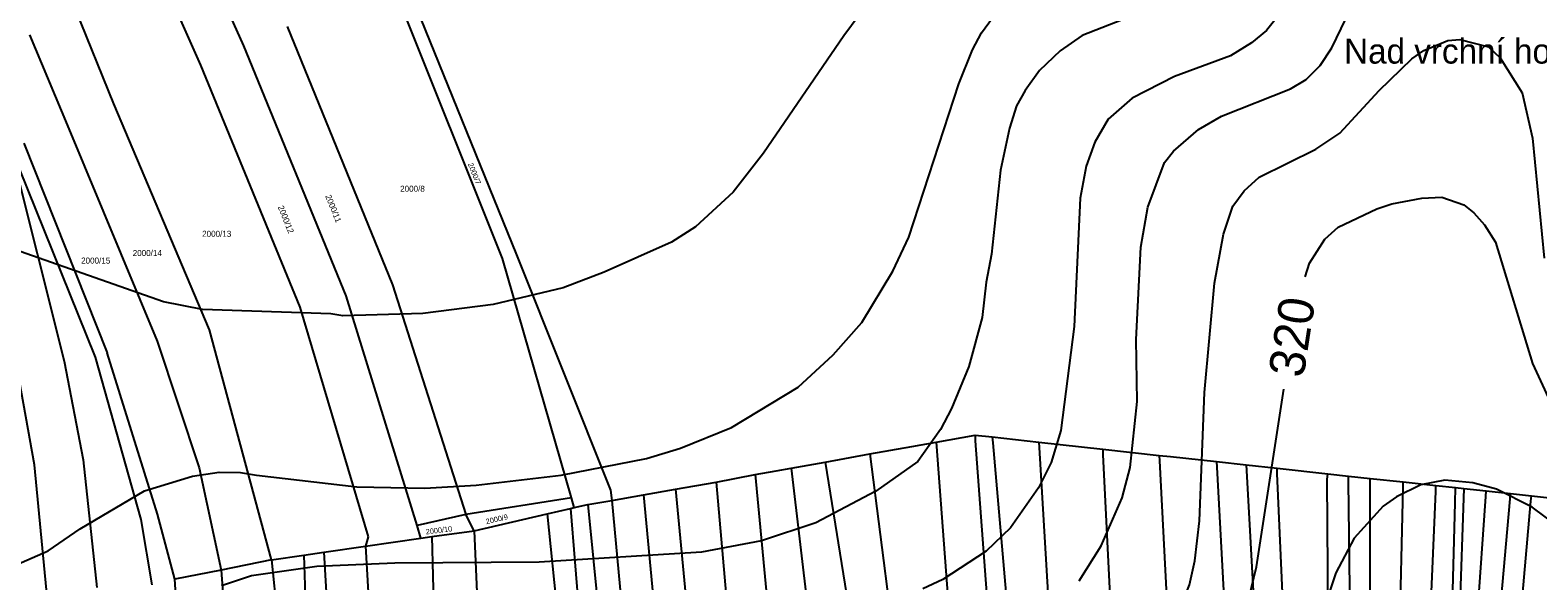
# Model space of a CAD drawing. Extents: x -555860 to -552701, y -1187050 to -1182291.
# Drawn here: x -554711.3 to -554286.6, y -1183944.9 to -1183789.7 of the extents above; entities that cross this region are included whole.
import ezdxf

# ---------------------------------------------------------------- set-up
doc = ezdxf.new("R2010")
doc.units = 0
for name, color, linetype in [('LEG_2b', 7, 'Continuous'), ('Level 40', 7, 'Continuous'), ('Level 41', 7, 'Continuous'), ('navrh_BV', 7, 'Continuous'), ('Parcelní čísla', 7, 'Continuous')]:
    doc.layers.add(name, color=color, linetype=linetype)

msp = doc.modelspace()

# ---------------------------------------------------------------- linework, layer by layer
at = {"layer": 'Level 40'}
for points in [[(-554719.72, -1183942.33), (-554706.18, -1183936.41), (-554697.15, -1183930.2), (-554679.08, -1183919.47), (-554665.54, -1183915.38), (-554657.99, -1183914.21), (-554651.99, -1183914.39), (-554647.47, -1183915.1), (-554619.25, -1183918.34), (-554600.06, -1183918.77), (-554585.66, -1183917.92), (-554561.67, -1183915.1), (-554537.69, -1183910.44), (-554528.09, -1183907.48), (-554513.7, -1183901.69), (-554494.93, -1183890.26), (-554485.05, -1183881.23), (-554477, -1183872.06), (-554468.26, -1183857.66), (-554463.74, -1183848.07), (-554449.63, -1183804.89), (-554445.82, -1183795.29), (-554443.28, -1183790.49), (-554437.07, -1183782.02)], [(-554352.08, -1183859.19), (-554350.85, -1183855.41), (-554346.61, -1183848.63), (-554342.8, -1183845.24), (-554331.94, -1183840.02), (-554327.7, -1183838.61), (-554319.24, -1183837.06), (-554313.59, -1183836.78), (-554307.38, -1183838.89), (-554304.56, -1183841.15), (-554301.6, -1183844.54), (-554298.49, -1183849.48), (-554288.05, -1183883.63), (-554280.85, -1183899.29), (-554236.4, -1183962.09), (-554215.09, -1183989.61), (-554203.8, -1184001.32), (-554193.36, -1184010.21), (-554176.98, -1184019.54), (-554154.17, -1184027.31), (-554142.27, -1184026.8)], [(-554371.59, -1183964.63), (-554365.81, -1183940.92), (-554358.13, -1183890.88)]]:
    msp.add_lwpolyline(points, dxfattribs=at)
at = {"layer": 'Level 41'}
for points in [[(-554471.22, -1183776.66), (-554482.08, -1183791.34), (-554504.66, -1183824.36), (-554513.27, -1183835.37), (-554523.85, -1183845.1), (-554530.63, -1183849.48), (-554549.54, -1183857.94), (-554561.11, -1183862.32), (-554580.87, -1183866.98), (-554600.62, -1183869.52), (-554623.2, -1183870.22), (-554626.59, -1183869.66), (-554662.71, -1183868.39), (-554673.72, -1183866.27), (-554719.44, -1183850.18), (-554731.3, -1183843.41), (-554734.82, -1183840.73), (-554739.34, -1183833.67), (-554743.57, -1183823.23), (-554745.97, -1183809.4), (-554747.67, -1183797.55), (-554748.04, -1183783.25)], [(-554382.89, -1183778.64), (-554414.91, -1183791.2), (-554421.12, -1183795.57), (-554426.91, -1183801.07), (-554431, -1183806.72), (-554433.4, -1183811.09), (-554435.38, -1183817.3), (-554437.92, -1183829.16), (-554440.45, -1183852.86), (-554442.01, -1183860.77), (-554443.14, -1183870.65), (-554446.81, -1183884.47), (-554451.74, -1183896.33), (-554454.85, -1183902.26), (-554461.26, -1183911.22), (-554473.05, -1183919.61), (-554489.99, -1183928.5), (-554505.23, -1183933.58), (-554522.16, -1183936.83), (-554567.88, -1183939.65), (-554608.53, -1183939.93), (-554630.54, -1183940.78), (-554648.88, -1183943.46), (-554657.35, -1183946.28)], [(-554357.62, -1183783.15), (-554362.98, -1183789.78), (-554367.22, -1183793.31), (-554373.14, -1183796.98), (-554388.95, -1183802.77), (-554400.8, -1183808.84), (-554407.57, -1183814.76), (-554411.39, -1183821.26), (-554413.78, -1183828.03), (-554415.48, -1183837.06), (-554417.17, -1183873.19), (-554420.98, -1183902.54), (-554423.66, -1183911.57), (-554427.19, -1183918.62), (-554435.09, -1183929.91), (-554442.01, -1183936.55), (-554454.14, -1183944.45), (-554459.79, -1183947.13)], [(-554344.64, -1183794.72), (-554338.15, -1183781.18)], [(-554392.19, -1183961.81), (-554388.24, -1183955.03), (-554384.71, -1183946), (-554383.16, -1183939.23), (-554381.89, -1183927.94), (-554380.48, -1183891.81), (-554377.66, -1183861.05), (-554375.12, -1183847.22), (-554372.44, -1183839.32), (-554369.3, -1183834.98), (-554365.1, -1183831.13), (-554349.15, -1183823.23), (-554342.38, -1183818.71), (-554331.23, -1183806.72), (-554322.06, -1183797.83), (-554318.67, -1183795.43), (-554311.9, -1183792.61), (-554308.51, -1183792.33), (-554300.47, -1183794.44), (-554297.22, -1183797.55), (-554291.01, -1183807.43), (-554288.05, -1183820.13), (-554284.8, -1183853.99)], [(-554415.76, -1183944.87), (-554409.55, -1183934.99), (-554403.62, -1183921.45), (-554401.37, -1183912.98), (-554399.39, -1183894.35), (-554399.67, -1183876.85), (-554398.4, -1183850.89), (-554396.43, -1183839.6), (-554391.77, -1183827.04), (-554389.23, -1183823.79), (-554382.18, -1183817.73), (-554375.68, -1183813.92), (-554356.21, -1183806.3), (-554351.83, -1183803.61), (-554347.88, -1183799.66), (-554344.64, -1183794.72)], [(-554277.18, -1183932.31), (-554288.19, -1183924.13), (-554298.21, -1183919.05), (-554304.84, -1183917.21), (-554312.74, -1183916.51), (-554319.52, -1183917.78), (-554326.43, -1183921.17), (-554330.1, -1183923.85), (-554338.29, -1183932.88), (-554343.51, -1183942.61), (-554353.95, -1183973.94)]]:
    msp.add_lwpolyline(points, dxfattribs=at)
at = {"layer": 'navrh_BV'}
for p, q in [((-554651.03, -1183794.13), (-554664.29, -1183764.61)), ((-554675.89, -1183771.13), (-554663.25, -1183799.6)), ((-554607.46, -1183771.13), (-554574.28, -1183852.99)), ((-554578.16, -1183854.1), (-554609.46, -1183775.96)), ((-554687.68, -1183810.44), (-554698.45, -1183783.83)), ((-554711.45, -1183791.01), (-554700.87, -1183816.39)), ((-554638.82, -1183788.65), (-554609.15, -1183861.46)), ((-554622.23, -1183864.59), (-554651.03, -1183794.13)), ((-554663.25, -1183799.6), (-554635.3, -1183867.72)), ((-554660.71, -1183874.11), (-554687.68, -1183810.44)), ((-554700.87, -1183816.39), (-554675.49, -1183877.36)), ((-554713.01, -1183821.53), (-554689.59, -1183880.62)), ((-554716.79, -1183822.69), (-554701.72, -1183883.01)), ((-554716.79, -1183822.69), (-554692.94, -1183881.82)), ((-554558.8, -1183921.52), (-554578.16, -1183854.1)), ((-554574.28, -1183852.99), (-554547.74, -1183919.35)), ((-554602.27, -1183929.31), (-554622.23, -1183864.59)), ((-554609.15, -1183861.46), (-554588.52, -1183926.15)), ((-554635.3, -1183867.72), (-554616.03, -1183932.46)), ((-554675.49, -1183877.36), (-554663.67, -1183913.04)), ((-554643.31, -1183938.91), (-554660.71, -1183874.11)), ((-554675.35, -1183926.05), (-554689.59, -1183880.62)), ((-554710, -1183912.23), (-554714.95, -1183884.98)), ((-554701.72, -1183883.01), (-554696.35, -1183910.74)), ((-554692.94, -1183881.82), (-554680.11, -1183927.61)), ((-554474.72, -1183909.1), (-554462.94, -1183907.03)), ((-554462.94, -1183907.03), (-554456.08, -1183905.8)), ((-554456.08, -1183905.8), (-554445.09, -1183903.79)), ((-554456.08, -1183905.8), (-554451.66, -1183963.81)), ((-554445.09, -1183903.79), (-554445.05, -1183905.4)), ((-554445.09, -1183903.79), (-554440.27, -1183904.32)), ((-554445.05, -1183905.4), (-554440.73, -1183963.51)), ((-554440.27, -1183904.32), (-554440.13, -1183905.96)), ((-554440.27, -1183904.32), (-554427.11, -1183905.78)), ((-554440.13, -1183905.96), (-554435.1, -1183963.35)), ((-554427.11, -1183905.78), (-554409.15, -1183907.76)), ((-554427.11, -1183905.78), (-554427.02, -1183907.33)), ((-554696.35, -1183910.74), (-554692.44, -1183946.73)), ((-554487.31, -1183911.39), (-554474.72, -1183909.1)), ((-554474.72, -1183909.1), (-554467.68, -1183964.25)), ((-554427.02, -1183907.33), (-554423.75, -1183963.05)), ((-554409.15, -1183907.76), (-554409.08, -1183909.31)), ((-554409.15, -1183907.76), (-554393.26, -1183909.52)), ((-554409.08, -1183909.31), (-554406.47, -1183962.7)), ((-554393.26, -1183909.52), (-554393.18, -1183911.03)), ((-554393.26, -1183909.52), (-554390.02, -1183909.88)), ((-554393.18, -1183911.03), (-554390.47, -1183962.1)), ((-554390.02, -1183909.88), (-554377.07, -1183911.29)), ((-554377.07, -1183911.29), (-554376.99, -1183912.83)), ((-554377.07, -1183911.29), (-554368.75, -1183912.19)), ((-554706.69, -1183947.38), (-554710, -1183912.23)), ((-554663.67, -1183913.04), (-554657.47, -1183941.89)), ((-554518.06, -1183917.02), (-554507, -1183914.94)), ((-554507, -1183914.94), (-554501.09, -1183913.88)), ((-554507, -1183914.94), (-554502.23, -1183965.1)), ((-554501.09, -1183913.88), (-554496.87, -1183913.11)), ((-554496.87, -1183913.11), (-554487.31, -1183911.39)), ((-554496.87, -1183913.11), (-554490.76, -1183964.78)), ((-554487.31, -1183911.39), (-554478.78, -1183964.5)), ((-554376.99, -1183912.83), (-554374.31, -1183961.87)), ((-554368.75, -1183912.19), (-554360.02, -1183913.14)), ((-554368.75, -1183912.19), (-554368.66, -1183913.74)), ((-554368.66, -1183913.74), (-554365.96, -1183961.75)), ((-554359.96, -1183914.66), (-554360.02, -1183913.14)), ((-554360.02, -1183913.14), (-554345.73, -1183914.7)), ((-554357.96, -1183961.4), (-554359.96, -1183914.66)), ((-554345.91, -1183916.28), (-554345.73, -1183914.7)), ((-554345.73, -1183914.7), (-554339.9, -1183915.33)), ((-554339.88, -1183916.85), (-554339.9, -1183915.33)), ((-554339.9, -1183915.33), (-554333.8, -1183916)), ((-554547.74, -1183919.35), (-554547.43, -1183922.24)), ((-554538.49, -1183920.66), (-554529.47, -1183919.07)), ((-554529.47, -1183919.07), (-554518.06, -1183917.02)), ((-554529.47, -1183919.07), (-554525.04, -1183965.66)), ((-554518.06, -1183917.02), (-554513.73, -1183965.39)), ((-554345.54, -1183961.17), (-554345.91, -1183916.28)), ((-554339.39, -1183961.02), (-554339.88, -1183916.85)), ((-554333.81, -1183925.02), (-554333.8, -1183917.52)), ((-554333.8, -1183917.52), (-554333.8, -1183916)), ((-554333.8, -1183916), (-554324.49, -1183917.01)), ((-554324.61, -1183922.52), (-554324.52, -1183918.52)), ((-554324.52, -1183918.52), (-554324.49, -1183917.01)), ((-554324.49, -1183917.01), (-554315.27, -1183918.01)), ((-554317.11, -1183960.48), (-554315.34, -1183919.7)), ((-554315.34, -1183919.7), (-554315.27, -1183918.01)), ((-554315.27, -1183918.01), (-554309.73, -1183918.61)), ((-554309.85, -1183922.93), (-554309.73, -1183918.61)), ((-554309.73, -1183918.61), (-554307.43, -1183918.86)), ((-554307.43, -1183918.86), (-554309.65, -1183985.47)), ((-554307.43, -1183918.86), (-554301.1, -1183919.55)), ((-554301.21, -1183921.1), (-554301.1, -1183919.55)), ((-554301.1, -1183919.55), (-554294.24, -1183920.3)), ((-554558.8, -1183921.52), (-554588.52, -1183926.15)), ((-554557.98, -1183924.21), (-554558.8, -1183921.52)), ((-554557.98, -1183924.21), (-554554.21, -1183923.4)), ((-554554.21, -1183923.4), (-554547.43, -1183922.24)), ((-554554.21, -1183923.4), (-554549.92, -1183966.27)), ((-554547.43, -1183922.24), (-554538.49, -1183920.66)), ((-554547.43, -1183922.24), (-554543.31, -1183966.27)), ((-554538.49, -1183920.66), (-554534.18, -1183966.05)), ((-554324.7, -1183926.52), (-554324.61, -1183922.52)), ((-554311.62, -1183986.76), (-554309.85, -1183922.93)), ((-554306.33, -1183992.62), (-554301.21, -1183921.1)), ((-554301.18, -1183998.65), (-554294.37, -1183921.75)), ((-554295.26, -1183998.96), (-554288.53, -1183922.45)), ((-554294.37, -1183921.75), (-554294.24, -1183920.3)), ((-554294.24, -1183920.3), (-554288.4, -1183920.93)), ((-554288.53, -1183922.45), (-554288.4, -1183920.93)), ((-554288.4, -1183920.93), (-554277.45, -1183922.13)), ((-554680.11, -1183927.61), (-554677.01, -1183946.01)), ((-554670.48, -1183944.44), (-554675.35, -1183926.05)), ((-554588.52, -1183926.15), (-554602.27, -1183929.31)), ((-554586.22, -1183930.75), (-554588.52, -1183926.15)), ((-554586.22, -1183930.75), (-554565.63, -1183926)), ((-554565.63, -1183926), (-554559.05, -1183924.49)), ((-554565.63, -1183926), (-554561.44, -1183966.74)), ((-554559.05, -1183924.49), (-554557.98, -1183924.21)), ((-554559.05, -1183924.49), (-554555.62, -1183966.51)), ((-554333.82, -1183960.9), (-554333.81, -1183925.02)), ((-554325.49, -1183960.65), (-554324.7, -1183926.52)), ((-554616.03, -1183932.46), (-554616.79, -1183935.06)), ((-554601.18, -1183932.84), (-554602.27, -1183929.31)), ((-554601.18, -1183932.84), (-554598.11, -1183932.41)), ((-554598.11, -1183932.41), (-554586.22, -1183930.75)), ((-554598.11, -1183932.41), (-554597.14, -1183967.61)), ((-554586.22, -1183930.75), (-554584.51, -1183967.41)), ((-554634.17, -1183937.61), (-554628.5, -1183936.75)), ((-554628.5, -1183936.75), (-554616.79, -1183935.06)), ((-554628.5, -1183936.75), (-554626.75, -1183968.5)), ((-554616.79, -1183935.06), (-554601.18, -1183932.84)), ((-554616.79, -1183935.06), (-554614.87, -1183968.1)), ((-554643.31, -1183938.91), (-554657.47, -1183941.89)), ((-554643.31, -1183938.91), (-554634.17, -1183937.61)), ((-554643.31, -1183938.91), (-554640.26, -1183968.77)), ((-554634.17, -1183937.61), (-554633.07, -1183968.57)), ((-554657.47, -1183941.89), (-554670.48, -1183944.44)), ((-554668.92, -1183969.6), (-554670.48, -1183944.44)), ((-554657.47, -1183941.89), (-554655.47, -1183969.27))]:
    msp.add_line(p, q, dxfattribs=at)

# ---------------------------------------------------------------- texts
at = {"layer": 'LEG_2b'}
for s, height, rotation, p in [('2000/7', 1.5, 292, (-554587.99, -1183827.48)), ('2000/12', 1.7, 292, (-554641.53, -1183839.55)), ('2000/11', 1.7, 292, (-554628.16, -1183836.5)), ('2000/9', 1.5, 13, (-554582.73, -1183928.93)), ('2000/10', 1.5, 7, (-554599.74, -1183931.81))]:
    msp.add_text(s, height=height, rotation=rotation, dxfattribs=at).set_placement(p)
for s, p in [('2000/8', (-554607.04, -1183835.25)), ('2000/13', (-554662.81, -1183847.95)), ('2000/14', (-554682.37, -1183853.36)), ('2000/15', (-554696.9, -1183855.49))]:
    msp.add_text(s, height=1.7, dxfattribs=at).set_placement(p)
at = {"layer": 'Level 40'}
msp.add_text('320', height=10, rotation=81.2805, dxfattribs=at).set_placement((-554352.62, -1183887.92))
at = {"layer": 'Parcelní čísla'}
msp.add_text('Nad vrchní horou', height=7, dxfattribs=at).set_placement((-554341.15, -1183799.15))

doc.saveas('drawing.dxf')
